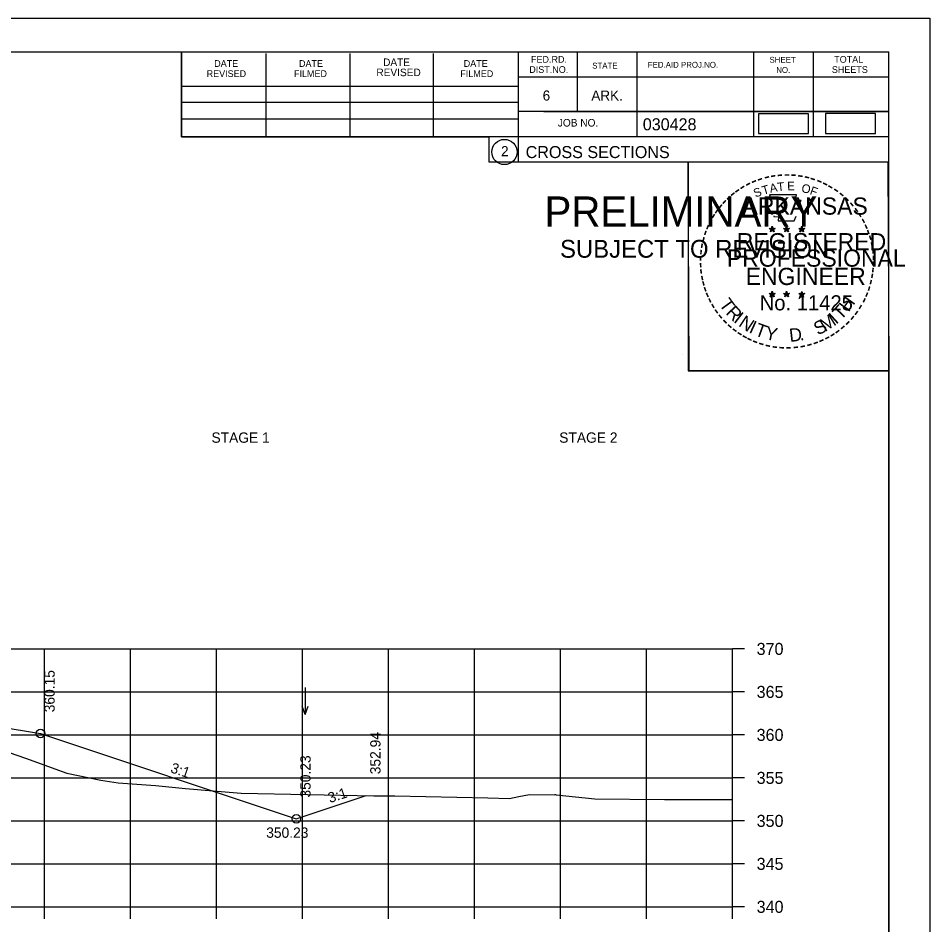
# Model space of a CAD drawing. Extents: x 1374859 to 1376773, y 382242 to 389804.
# Drawn here: x 1376191.5 to 1376297.5, y 386189.7 to 386295.2 of the extents above; entities that cross this region are included whole.
import ezdxf

# ---------------------------------------------------------------- set-up
doc = ezdxf.new("R2010")
doc.units = 0
for name, color, linetype in [('R_Axis', 7, 'Continuous'), ('R_Axis Annot', 7, 'Continuous'), ('R_Border', 7, 'Continuous'), ('R_Border PE', 7, 'Continuous'), ('R_Border Prem', 7, 'Continuous'), ('R_Drive', 7, 'Continuous'), ('R_Exist Surface', 7, 'Continuous'), ('R_Fin Surface', 7, 'Continuous'), ('R_Grid', 7, 'Continuous'), ('R_MOT', 7, 'Continuous'), ('R_No Plot', 7, 'Continuous'), ('R_Water Annot', 7, 'Continuous'), ('R_Xsect Elev', 7, 'Continuous'), ('R_Xsect Slope', 7, 'Continuous')]:
    doc.layers.add(name, color=color, linetype=linetype)

msp = doc.modelspace()

# ---------------------------------------------------------------- linework, layer by layer
at = {"layer": 'R_Axis'}
for p, q in [((1376274.57, 386191.8), (1376274.57, 386221.8)), ((1376275.97, 386221.8), (1376274.57, 386221.8)), ((1376275.97, 386216.8), (1376274.57, 386216.8)), ((1376275.97, 386211.8), (1376274.57, 386211.8)), ((1376275.97, 386206.8), (1376274.57, 386206.8)), ((1376275.97, 386201.8), (1376274.57, 386201.8)), ((1376275.97, 386196.8), (1376274.57, 386196.8)), ((1375994.57, 386191.8), (1376274.57, 386191.8)), ((1376194.57, 386190.4), (1376194.57, 386191.8)), ((1376204.57, 386190.4), (1376204.57, 386191.8)), ((1376214.57, 386190.4), (1376214.57, 386191.8)), ((1376224.57, 386190.4), (1376224.57, 386191.8)), ((1376234.57, 386190.4), (1376234.57, 386191.8)), ((1376244.57, 386190.4), (1376244.57, 386191.8)), ((1376254.57, 386190.4), (1376254.57, 386191.8)), ((1376264.57, 386190.4), (1376264.57, 386191.8)), ((1376274.57, 386190.4), (1376274.57, 386191.8)), ((1376275.97, 386191.8), (1376274.57, 386191.8))]:
    msp.add_line(p, q, dxfattribs=at)
at = {"layer": 'R_Border'}
for p, q in [((1375976.57, 386291.26), (1376292.75, 386291.26)), ((1376210.49, 386281.38), (1376210.49, 386291.26)), ((1376220.35, 386281.38), (1376220.35, 386291.06)), ((1376230.11, 386281.38), (1376230.11, 386291.06)), ((1376239.79, 386281.38), (1376239.79, 386291.06)), ((1376249.65, 386291.26), (1376249.65, 386278.46)), ((1376256.49, 386291.26), (1376256.49, 386284.32)), ((1376263.43, 386291.26), (1376263.43, 386281.38)), ((1376277.01, 386291.26), (1376277.01, 386281.38)), ((1376283.95, 386291.26), (1376283.95, 386281.38)), ((1376292.75, 386085.8), (1376292.75, 386291.26)), ((1376292.75, 386288.32), (1376249.65, 386288.32)), ((1376292.75, 386288.34), (1376292.75, 386288.34)), ((1376210.49, 386287.24), (1376249.65, 386287.24)), ((1376210.49, 386285.38), (1376249.65, 386285.38)), ((1376292.75, 386284.32), (1376249.65, 386284.32)), ((1376252.61, 386284.32), (1376292.75, 386284.32)), ((1376210.49, 386281.38), (1376210.49, 386283.44)), ((1376210.49, 386283.44), (1376249.65, 386283.44)), ((1376292.75, 386281.38), (1376210.49, 386281.38)), ((1376249.65, 386278.46), (1376292.75, 386278.46))]:
    msp.add_line(p, q, dxfattribs=at)
msp.add_circle((1376248.04, 386279.6), 1.47, dxfattribs=at)
at = {"layer": 'R_Border PE'}
for p, q in [((1376278.84, 386270.72), (1376279.18, 386270.61)), ((1376278.84, 386270.72), (1376279.09, 386270.67)), ((1376278.84, 386270.72), (1376279.07, 386270.6)), ((1376278.97, 386270.31), (1376279.18, 386270.61)), ((1376278.97, 386270.31), (1376279.09, 386270.56)), ((1376278.97, 386270.31), (1376279.18, 386270.53)), ((1376279.18, 386270.97), (1376279.14, 386270.72)), ((1376279.18, 386270.61), (1376279.18, 386270.97)), ((1376279.18, 386270.97), (1376279.23, 386270.72)), ((1376279.53, 386270.72), (1376279.18, 386270.61)), ((1376279.4, 386270.31), (1376279.18, 386270.61)), ((1376279.4, 386270.31), (1376279.18, 386270.53)), ((1376279.53, 386270.72), (1376279.25, 386270.67)), ((1376279.4, 386270.31), (1376279.26, 386270.6)), ((1376279.53, 386270.72), (1376279.33, 386270.62)), ((1376280.51, 386270.72), (1376280.85, 386270.61)), ((1376280.51, 386270.72), (1376280.76, 386270.67)), ((1376280.51, 386270.72), (1376280.74, 386270.6)), ((1376280.64, 386270.31), (1376280.85, 386270.61)), ((1376280.64, 386270.31), (1376280.76, 386270.56)), ((1376280.64, 386270.31), (1376280.85, 386270.53)), ((1376280.85, 386270.97), (1376280.81, 386270.72)), ((1376280.85, 386270.61), (1376280.85, 386270.97)), ((1376280.85, 386270.97), (1376280.9, 386270.72)), ((1376281.2, 386270.72), (1376280.85, 386270.61)), ((1376281.07, 386270.31), (1376280.85, 386270.61)), ((1376281.07, 386270.31), (1376280.85, 386270.53)), ((1376281.2, 386270.72), (1376280.92, 386270.67)), ((1376281.07, 386270.31), (1376280.93, 386270.6)), ((1376281.2, 386270.72), (1376281, 386270.62)), ((1376282.27, 386270.71), (1376282.62, 386270.6)), ((1376282.27, 386270.71), (1376282.52, 386270.66)), ((1376282.27, 386270.71), (1376282.51, 386270.59)), ((1376282.4, 386270.3), (1376282.62, 386270.6)), ((1376282.4, 386270.3), (1376282.53, 386270.54)), ((1376282.4, 386270.3), (1376282.62, 386270.52)), ((1376282.62, 386270.96), (1376282.58, 386270.71)), ((1376282.62, 386270.6), (1376282.62, 386270.96)), ((1376282.62, 386270.96), (1376282.67, 386270.71)), ((1376282.97, 386270.71), (1376282.62, 386270.6)), ((1376282.83, 386270.3), (1376282.62, 386270.6)), ((1376282.83, 386270.3), (1376282.62, 386270.51)), ((1376282.97, 386270.71), (1376282.68, 386270.66)), ((1376282.83, 386270.3), (1376282.69, 386270.59)), ((1376282.97, 386270.71), (1376282.76, 386270.61)), ((1376278.83, 386263.15), (1376279.18, 386263.04)), ((1376278.83, 386263.15), (1376279.08, 386263.1)), ((1376278.83, 386263.15), (1376279.07, 386263.02)), ((1376279.18, 386263.4), (1376279.14, 386263.15)), ((1376279.18, 386263.04), (1376279.18, 386263.4)), ((1376279.18, 386263.4), (1376279.23, 386263.15)), ((1376279.53, 386263.15), (1376279.18, 386263.04)), ((1376279.53, 386263.15), (1376279.24, 386263.1)), ((1376279.53, 386263.15), (1376279.32, 386263.04)), ((1376280.5, 386263.15), (1376280.85, 386263.04)), ((1376280.5, 386263.15), (1376280.75, 386263.1)), ((1376280.5, 386263.15), (1376280.74, 386263.02)), ((1376280.85, 386263.4), (1376280.81, 386263.15)), ((1376280.85, 386263.04), (1376280.85, 386263.4)), ((1376280.85, 386263.4), (1376280.9, 386263.15)), ((1376281.2, 386263.15), (1376280.85, 386263.04)), ((1376281.2, 386263.15), (1376280.91, 386263.1)), ((1376281.2, 386263.15), (1376280.99, 386263.04)), ((1376282.27, 386263.14), (1376282.62, 386263.03)), ((1376282.27, 386263.14), (1376282.52, 386263.09)), ((1376282.27, 386263.14), (1376282.5, 386263.01)), ((1376282.62, 386263.39), (1376282.58, 386263.14)), ((1376282.62, 386263.03), (1376282.62, 386263.39)), ((1376282.62, 386263.39), (1376282.67, 386263.14)), ((1376282.96, 386263.14), (1376282.62, 386263.03)), ((1376282.96, 386263.14), (1376282.68, 386263.09)), ((1376282.96, 386263.14), (1376282.76, 386263.03)), ((1376278.96, 386262.74), (1376279.18, 386263.04)), ((1376278.96, 386262.74), (1376279.09, 386262.98)), ((1376278.96, 386262.74), (1376279.18, 386262.96)), ((1376279.39, 386262.74), (1376279.18, 386263.04)), ((1376279.39, 386262.74), (1376279.18, 386262.95)), ((1376279.39, 386262.74), (1376279.26, 386263.03)), ((1376280.63, 386262.74), (1376280.85, 386263.04)), ((1376280.63, 386262.74), (1376280.76, 386262.98)), ((1376280.63, 386262.74), (1376280.85, 386262.96)), ((1376281.06, 386262.74), (1376280.85, 386263.04)), ((1376281.06, 386262.74), (1376280.85, 386262.95)), ((1376281.06, 386262.74), (1376280.93, 386263.03)), ((1376282.4, 386262.73), (1376282.62, 386263.03)), ((1376282.4, 386262.73), (1376282.53, 386262.97)), ((1376282.4, 386262.73), (1376282.61, 386262.95)), ((1376282.83, 386262.73), (1376282.61, 386262.94)), ((1376282.83, 386262.73), (1376282.62, 386263.03)), ((1376282.83, 386262.73), (1376282.69, 386263.02))]:
    msp.add_line(p, q, dxfattribs=at)
for points in [[(1376278.88, 386274.6), (1376279.15, 386273.77)], [(1376282.39, 386273.68), (1376282.53, 386273.96), (1376281.84, 386273.94), (1376281.99, 386274.6), (1376278.88, 386274.6)], [(1376279.37, 386272.17), (1376279.37, 386272.09), (1376279.93, 386272.07), (1376279.88, 386271.6), (1376281.75, 386271.6), (1376281.95, 386272.13)], [(1376279.18, 386270.97), (1376279.4, 386270.31), (1376278.84, 386270.72), (1376279.53, 386270.72), (1376278.97, 386270.31), (1376279.18, 386270.97)], [(1376280.85, 386270.97), (1376281.07, 386270.31), (1376280.51, 386270.72), (1376281.2, 386270.72), (1376280.64, 386270.31), (1376280.85, 386270.97)], [(1376282.62, 386270.96), (1376282.83, 386270.3), (1376282.27, 386270.71), (1376282.97, 386270.71), (1376282.4, 386270.3), (1376282.62, 386270.96)], [(1376279.18, 386263.4), (1376279.39, 386262.74), (1376278.83, 386263.15), (1376279.53, 386263.15), (1376278.96, 386262.74), (1376279.18, 386263.4)], [(1376280.85, 386263.4), (1376281.06, 386262.74), (1376280.5, 386263.15), (1376281.2, 386263.15), (1376280.63, 386262.74), (1376280.85, 386263.4)], [(1376282.62, 386263.39), (1376282.83, 386262.73), (1376282.27, 386263.14), (1376282.96, 386263.14), (1376282.4, 386262.73), (1376282.62, 386263.39)]]:
    msp.add_lwpolyline(points, dxfattribs=at)
for centre, radius in [((1376279.18, 386270.61), 0.172), ((1376279.18, 386270.61), 0.145), ((1376279.18, 386270.61), 0.116), ((1376279.18, 386270.61), 0.0991), ((1376279.18, 386270.61), 0.0747), ((1376279.18, 386270.61), 0.0495), ((1376279.18, 386270.61), 0.0296), ((1376280.85, 386270.61), 0.172), ((1376280.85, 386270.61), 0.145), ((1376280.85, 386270.61), 0.116), ((1376280.85, 386270.61), 0.0991), ((1376280.85, 386270.61), 0.0747), ((1376280.85, 386270.61), 0.0495), ((1376280.85, 386270.61), 0.0296), ((1376282.62, 386270.6), 0.172), ((1376282.62, 386270.6), 0.145), ((1376282.62, 386270.6), 0.116), ((1376282.62, 386270.6), 0.0991), ((1376282.62, 386270.6), 0.0747), ((1376282.62, 386270.6), 0.0495), ((1376282.62, 386270.6), 0.0296), ((1376279.18, 386263.03), 0.172), ((1376279.18, 386263.03), 0.145), ((1376279.18, 386263.03), 0.116), ((1376279.18, 386263.03), 0.0991), ((1376279.18, 386263.03), 0.0747), ((1376279.18, 386263.03), 0.0495), ((1376280.85, 386263.03), 0.172), ((1376280.85, 386263.03), 0.145), ((1376280.85, 386263.03), 0.116), ((1376280.85, 386263.03), 0.0991), ((1376280.85, 386263.03), 0.0747), ((1376280.85, 386263.03), 0.0495), ((1376282.62, 386263.02), 0.172), ((1376282.62, 386263.02), 0.145), ((1376282.62, 386263.02), 0.116), ((1376282.62, 386263.02), 0.0991), ((1376282.62, 386263.02), 0.0747), ((1376282.62, 386263.02), 0.0495), ((1376279.18, 386263.03), 0.0296), ((1376280.85, 386263.03), 0.0296), ((1376282.62, 386263.02), 0.0296)]:
    msp.add_circle(centre, radius, dxfattribs=at)
at = {"layer": 'R_Drive'}
msp.add_lwpolyline([(1376277.58, 386281.74), (1376283.41, 386281.74), (1376283.41, 386284.05), (1376277.58, 386284.05)], close=True, dxfattribs=at)
at = {"layer": 'R_Exist Surface'}
msp.add_lwpolyline([(1376189.57, 386210.06), (1376192.35, 386209.08), (1376197.16, 386207.34), (1376201.1, 386206.54), (1376203.12, 386206.23), (1376207.48, 386205.92), (1376210.94, 386205.58), (1376214.18, 386205.29), (1376217.42, 386205.04), (1376232.85, 386204.73), (1376235.31, 386204.71), (1376246.11, 386204.47), (1376248.64, 386204.42), (1376249.73, 386204.64), (1376250.96, 386204.88), (1376253.84, 386204.84), (1376253.93, 386204.85), (1376253.97, 386204.85), (1376254.05, 386204.84), (1376258.54, 386204.37), (1376266.64, 386204.3), (1376268.69, 386204.29), (1376274.57, 386204.29)], dxfattribs=at)
at = {"layer": 'R_Fin Surface'}
msp.add_lwpolyline([(1376041.29, 386203.69), (1376045.79, 386202.19), (1376075.09, 386211.95), (1376089.65, 386214.38), (1376097.09, 386215.62), (1376105.09, 386215.94), (1376134.59, 386216.53), (1376164.09, 386215.94), (1376172.09, 386215.62), (1376179.52, 386214.38), (1376194.09, 386211.95), (1376223.84, 386202.03), (1376231.97, 386204.74)], dxfattribs=at)
at = {"layer": 'R_Grid'}
for p, q in [((1375994.57, 386221.8), (1376274.57, 386221.8)), ((1376194.57, 386191.8), (1376194.57, 386221.8)), ((1376204.57, 386191.8), (1376204.57, 386221.8)), ((1376214.57, 386191.8), (1376214.57, 386221.8)), ((1376224.57, 386191.8), (1376224.57, 386221.8)), ((1376234.57, 386191.8), (1376234.57, 386221.8)), ((1376244.57, 386191.8), (1376244.57, 386221.8)), ((1376254.57, 386191.8), (1376254.57, 386221.8)), ((1376264.57, 386191.8), (1376264.57, 386221.8)), ((1376274.57, 386191.8), (1376274.57, 386221.8)), ((1375994.57, 386216.8), (1376274.57, 386216.8)), ((1375994.57, 386211.8), (1376274.57, 386211.8)), ((1375994.57, 386206.8), (1376274.57, 386206.8)), ((1375994.57, 386201.8), (1376274.57, 386201.8)), ((1375994.57, 386196.8), (1376274.57, 386196.8)), ((1375994.57, 386191.8), (1376274.57, 386191.8))]:
    msp.add_line(p, q, dxfattribs=at)
at = {"layer": 'R_MOT'}
msp.add_lwpolyline([(1376285.38, 386281.75), (1376291.21, 386281.75), (1376291.21, 386284.06), (1376285.38, 386284.06)], close=True, dxfattribs=at)
at = {"layer": 'R_No Plot'}
for p, q in [((1375964.17, 386295.16), (1376297.5, 386295.16)), ((1376268.78, 386256.01), (1376268.78, 386256.01))]:
    msp.add_line(p, q, dxfattribs=at)
for points in [[(1375964.16, 386295.16), (1376297.5, 386295.16), (1376297.5, 386081.82), (1375964.16, 386081.82)], [(1376210.49, 386291.26), (1376210.49, 386281.38), (1376246.22, 386281.38), (1376246.22, 386278.46), (1376269.42, 386278.46), (1376269.42, 386254.13), (1376292.75, 386254.13), (1376292.75, 386085.8), (1375976.57, 386085.8), (1375976.57, 386291.26)], [(1376269.42, 386278.46), (1376292.63, 386278.46), (1376292.75, 386254.13), (1376269.54, 386254.13)]]:
    msp.add_lwpolyline(points, close=True, dxfattribs=at)
for centre in [(1376194.09, 386211.95), (1376223.84, 386202.03)]:
    msp.add_circle(centre, 0.5, dxfattribs=at)
at = {"layer": 'R_Water Annot'}
for p, q in [((1376224.88, 386217.31), (1376224.88, 386214.17)), ((1376224.88, 386214.17), (1376224.53, 386215.13)), ((1376224.88, 386214.17), (1376225.23, 386215.13))]:
    msp.add_line(p, q, dxfattribs=at)

# ---------------------------------------------------------------- texts
at = {"layer": 'R_Axis Annot'}
for s, p in [('STAGE 1', (1376213.97, 386245.78)), ('STAGE 2', (1376254.41, 386245.78))]:
    msp.add_text(s, height=1.2, rotation=360, dxfattribs=at).set_placement(p)
for s, p in [('370', (1376277.37, 386221.1)), ('365', (1376277.37, 386216.1)), ('360', (1376277.37, 386211.1)), ('355', (1376277.37, 386206.1)), ('350', (1376277.37, 386201.1)), ('345', (1376277.37, 386196.1)), ('340', (1376277.37, 386191.1))]:
    msp.add_text(s, height=1.4, dxfattribs=at).set_placement(p)
at = {"layer": 'R_Border'}
for s, height, p in [('FED.RD.', 0.782, (1376251.13, 386289.98)), ('SHEET', 0.684, (1376278.87, 386289.98)), ('TOTAL', 0.782, (1376286.39, 386289.98)), ('DATE', 0.782, (1376214.29, 386289.5)), ('DATE', 0.782, (1376224.15, 386289.5)), ('DATE', 0.879, (1376233.93, 386289.6)), ('DATE', 0.782, (1376243.31, 386289.5)), ('DIST.NO.', 0.782, (1376250.93, 386288.8)), ('STATE', 0.684, (1376258.25, 386289.3)), ('FED.AID PROJ.NO.', 0.684, (1376264.71, 386289.4)), ('SHEETS', 0.782, (1376286.11, 386288.8)), ('REVISED', 0.782, (1376213.41, 386288.32)), ('FILMED', 0.782, (1376223.57, 386288.32)), ('REVISED', 0.879, (1376233.15, 386288.42)), ('FILMED', 0.782, (1376242.91, 386288.32)), ('NO.', 0.684, (1376279.65, 386288.8)), ('6', 1.17, (1376252.49, 386285.58)), ('ARK.', 1.172, (1376258.15, 386285.58)), ('JOB NO.', 0.879, (1376254.25, 386282.56)), ('030428', 1.4, (1376264.13, 386282.12)), ('2', 1.17, (1376247.65, 386279.11)), ('CROSS SECTIONS', 1.4, (1376250.51, 386278.89))]:
    msp.add_text(s, height=height, rotation=360, dxfattribs=at).set_placement(p)
at = {"layer": 'R_Border PE'}
for s, height, rotation, p in [('-', 1.6, 10.2193, (1376279.05, 386276.13)), ('-', 1.6, 5.8968, (1376279.78, 386276.24)), ('-', 1.6, 0.1862, (1376280.55, 386276.31)), ('-', 1.6, 357.743, (1376281.28, 386276.3)), ('-', 1.6, 352.1617, (1376282.02, 386276.24)), ('-', 1.6, 28.7918, (1376276.36, 386275.14)), ('-', 1.6, 24.3072, (1376276.99, 386275.46)), ('-', 1.6, 19.1761, (1376277.62, 386275.72)), ('T', 1, 16.4036, (1376278.15, 386274.61)), ('-', 1.6, 13.6301, (1376278.37, 386275.97)), ('A', 1, 11.2132, (1376278.97, 386274.86)), ('T', 1, 6.0228, (1376279.82, 386275.02)), ('E', 1, 0.8323, (1376280.93, 386275.13)), ('O', 1, 350.4515, (1376282.53, 386274.92)), ('-', 1.6, 347.2049, (1376282.74, 386276.13)), ('-', 1.6, 342.3362, (1376283.37, 386275.97)), ('-', 1.6, 337.8551, (1376284.11, 386275.75)), ('-', 1.6, 334.1211, (1376284.74, 386275.48)), ('-', 1.6, 38.9507, (1376274.71, 386274)), ('-', 1.6, 36.2317, (1376275.18, 386274.37)), ('-', 1.6, 34.0636, (1376275.76, 386274.77)), ('S', 1, 21.594, (1376277.23, 386274.28)), ('F', 1, 340.0707, (1376283.48, 386274.7)), ('-', 1.6, 329.6409, (1376285.32, 386275.19)), ('-', 1.6, 325.8627, (1376285.96, 386274.83)), ('-', 1.6, 320.5297, (1376286.57, 386274.41)), ('-', 1.6, 48.423, (1376273.83, 386273.1)), ('-', 1.6, 42.9622, (1376274.27, 386273.58)), ('ARKANSAS', 2, 360, (1376275.73, 386272.31)), ('-', 1.6, 315.5786, (1376287.17, 386273.92)), ('-', 1.6, 309.8797, (1376287.74, 386273.37)), ('-', 1.6, 54.2325, (1376273.01, 386272.05)), ('-', 1.6, 50.6142, (1376273.42, 386272.61)), ('-', 1.6, 306.6522, (1376288.27, 386272.77)), ('-', 1.6, 62.8713, (1376272.37, 386270.91)), ('-', 1.6, 58.0706, (1376272.68, 386271.52)), ('-', 1.4, 303.6753, (1376288.75, 386272.2)), ('-', 1.6, 299.6684, (1376289.07, 386271.59)), ('-', 1.6, 67.7743, (1376272.11, 386270.3)), ('DWB', 0.01, 360, (1376279.17, 386270.6)), ('DWB', 0.01, 360, (1376280.84, 386270.6)), ('DWB', 0.01, 360, (1376282.61, 386270.59)), ('-', 1.6, 294.6628, (1376289.39, 386270.98)), ('-', 1.6, 290.5728, (1376289.65, 386270.4)), ('-', 1.6, 75.461, (1376271.7, 386268.95)), ('-', 1.6, 72.3945, (1376271.89, 386269.67)), ('REGISTERED', 2, 360, (1376275.05, 386268.16)), ('-', 1.6, 285.1233, (1376289.89, 386269.82)), ('-', 1.6, 81.2013, (1376271.56, 386268.24)), ('-', 1.6, 280.5493, (1376290.09, 386269.08)), ('-', 1.6, 89.0622, (1376271.46, 386266.85)), ('-', 1.6, 85.1863, (1376271.49, 386267.55)), ('PROFESSIONAL', 2, 360, (1376273.9, 386266.26)), ('-', 1.6, 276.5962, (1376290.25, 386268.31)), ('-', 1.6, 274.3301, (1376290.31, 386267.59)), ('-', 1.6, 94.1959, (1376271.5, 386266.12)), ('-', 1.6, 269.9407, (1376290.34, 386266.96)), ('-', 1.6, 98.9479, (1376271.57, 386265.45)), ('-', 1.6, 101.7149, (1376271.71, 386264.72)), ('ENGINEER', 2, 360, (1376276.09, 386264.13)), ('-', 1.6, 260.9953, (1376290.25, 386265.64)), ('-', 1.6, 263.5172, (1376290.32, 386266.29)), ('-', 1.6, 105.4578, (1376271.87, 386264.13)), ('-', 1.6, 255.7626, (1376290.14, 386264.96)), ('-', 1.6, 109.0874, (1376272.08, 386263.5)), ('-', 1.6, 114.0643, (1376272.34, 386262.9)), ('-', 1.6, 247.8887, (1376289.74, 386263.57)), ('-', 1.6, 252.8681, (1376289.96, 386264.24)), ('-', 1.6, 115.7289, (1376272.64, 386262.28)), ('T', 1.54, 306.0406, (1376272.94, 386261.87)), ('No. 11425', 1.757, 360, (1376277.72, 386261.18)), ('DWB', 0.01, 360, (1376279.17, 386263.03)), ('DWB', 0.01, 360, (1376280.84, 386263.03)), ('DWB', 0.01, 360, (1376282.6, 386263.02)), ('H', 1.54, 54.6088, (1376288.06, 386260.91)), ('-', 1.6, 244.6197, (1376289.48, 386262.94)), ('-', 1.6, 120.4471, (1376273, 386261.7)), ('-', 1.6, 125.8934, (1376273.4, 386261.13)), ('R', 1.54, 314.005, (1376273.7, 386260.83)), ('I', 1.54, 321.9694, (1376274.6, 386259.89)), ('T', 1.54, 46.6444, (1376287.17, 386259.97)), ('-', 1.6, 233.8452, (1376288.68, 386261.53)), ('-', 1.6, 239.0712, (1376289.08, 386262.19)), ('-', 1.6, 130.7181, (1376273.86, 386260.58)), ('-', 1.6, 134.2238, (1376274.38, 386260.04)), ('N', 1.54, 326.5002, (1376275.17, 386259.42)), ('I', 1.54, 335.3603, (1376276.38, 386258.64)), ('S', 1.54, 26.9312, (1376284.49, 386258.24)), ('M', 1.54, 32.6563, (1376285.32, 386258.64)), ('I', 1.54, 42.1136, (1376286.61, 386259.49)), ('-', 1.6, 225.7653, (1376287.77, 386260.4)), ('-', 1.6, 231.2538, (1376288.25, 386260.97)), ('-', 1.6, 138.9338, (1376274.91, 386259.57)), ('-', 1.6, 144.6463, (1376275.46, 386259.17)), ('T', 1.54, 339.8912, (1376277.04, 386258.31)), ('Y', 1.54, 347.8556, (1376278.26, 386257.86)), ('D', 1.54, 6.3969, (1376281.24, 386257.5)), ('-', 1.6, 215.7363, (1376286.7, 386259.42)), ('-', 1.6, 221.0851, (1376287.25, 386259.9)), ('-', 1.6, 148.0898, (1376276.02, 386258.8)), ('-', 1.6, 151.5704, (1376276.6, 386258.47)), ('-', 1.6, 154.6002, (1376277.12, 386258.22)), ('.', 1.54, 13.7642, (1376282.43, 386257.63)), ('-', 1.6, 204.2516, (1376284.98, 386258.37)), ('-', 1.6, 207.3568, (1376285.61, 386258.69)), ('-', 1.6, 212.2491, (1376286.17, 386259.04)), ('-', 1.6, 158.5612, (1376277.75, 386257.97)), ('-', 1.6, 162.7983, (1376278.43, 386257.76)), ('-', 1.6, 167.5555, (1376279.15, 386257.59)), ('-', 1.6, 173.1155, (1376279.92, 386257.48)), ('-', 1.6, 176.5183, (1376280.67, 386257.43)), ('-', 1.6, 181.5918, (1376281.41, 386257.45)), ('-', 1.6, 185.8167, (1376282.22, 386257.53)), ('-', 1.6, 191.2858, (1376282.96, 386257.66)), ('-', 1.6, 195.4743, (1376283.69, 386257.86)), ('-', 1.6, 200.7184, (1376284.36, 386258.1))]:
    msp.add_text(s, height=height, rotation=rotation, dxfattribs=at).set_placement(p)
at = {"layer": 'R_Border Prem'}
for s, height, p in [('PRELIMINARY', 3.5, (1376252.7, 386270.93)), ('DWB', 0.01, (1376253.45, 386272.78)), ('SUBJECT TO REVISION', 2.0751, (1376254.51, 386267.3))]:
    msp.add_text(s, height=height, rotation=360, dxfattribs=at).set_placement(p)
at = {"layer": 'R_Xsect Elev'}
for s, p in [('360.15', (1376195.74, 386214.43)), ('352.94', (1376233.63, 386207.22)), ('350.23', (1376225.5, 386204.51))]:
    msp.add_text(s, height=1.2, rotation=90, dxfattribs=at).set_placement(p)
msp.add_text('350.23', height=1.2, dxfattribs=at).set_placement((1376220.34, 386199.83))
at = {"layer": 'R_Xsect Slope'}
for rotation, p in [(341.5651, (1376209.12, 386207.47)), (18.4349, (1376227.75, 386203.86))]:
    msp.add_text('3:1', height=1.2, rotation=rotation, dxfattribs=at).set_placement(p)

doc.saveas('drawing.dxf')
